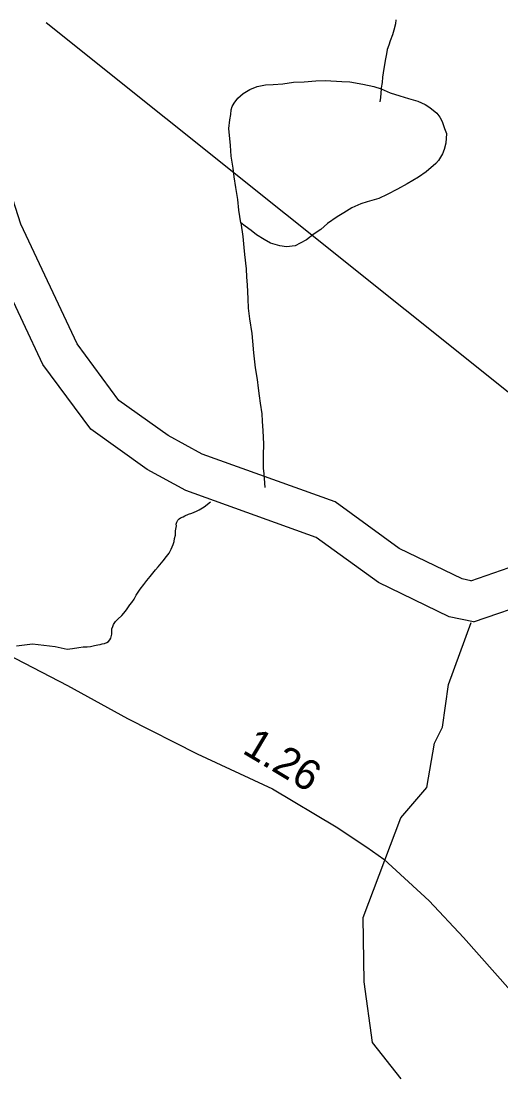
# Model space of a CAD drawing. Extents: x 2126262 to 2293712, y 749403 to 919119.
# Drawn here: x 2236196 to 2238174, y 793724 to 798085 of the extents above; entities that cross this region are included whole.
import ezdxf

# ---------------------------------------------------------------- set-up
doc = ezdxf.new("R2010")
doc.units = 0
for name, color, linetype in [('Exist Hydrographic Misc Water Feature', 7, 'Continuous'), ('Exist Hydrographic River Shore', 7, 'Continuous'), ('Exist Road Primary NC Attributed', 7, 'Continuous'), ('Exist Road Primary NC Service Mileage Hundredths English Label', 7, 'Continuous'), ('Exist Road Secondary Structure Standard Bridge Number Label', 7, 'Continuous')]:
    doc.layers.add(name, color=color, linetype=linetype)

msp = doc.modelspace()

# ---------------------------------------------------------------- linework, layer by layer
at = {"layer": 'Exist Hydrographic Misc Water Feature'}
for points in [[(2237740.2, 798090.3), (2237738.5, 798074.3), (2237732.6, 798048.4), (2237726.8, 798028.3), (2237717, 798004.2), (2237711.2, 797986.2), (2237705.3, 797968.2), (2237701.4, 797950.1), (2237697.5, 797930.1), (2237693.8, 797906), (2237688.1, 797872), (2237686.2, 797854), (2237684.6, 797832), (2237680.5, 797810), (2237680.5, 797806)], [(2237052.2, 797643), (2237055.9, 797679), (2237059.8, 797700.9), (2237061.4, 797718.9), (2237065.5, 797733), (2237073.3, 797747.1), (2237089.3, 797767.2), (2237111.1, 797787.3), (2237138.7, 797803.6), (2237168.7, 797815.8), (2237202.7, 797822.1), (2237234.7, 797824.3), (2237274.5, 797826.6), (2237318.6, 797833.1), (2237362.4, 797835.4), (2237410.4, 797839.8), (2237450.4, 797840.1), (2237518.5, 797836.6), (2237550.5, 797834.9), (2237604.4, 797825.4), (2237650.5, 797815.7), (2237680.5, 797806)], [(2237680.5, 797806), (2237716.8, 797790.3), (2237756.8, 797776.7), (2237793.1, 797766.9), (2237831, 797755.2), (2237860.9, 797741.4), (2237881.2, 797729.7), (2237909.3, 797705.9), (2237921.4, 797690), (2237931.5, 797672.1), (2237941.7, 797642.2), (2237949.9, 797622.3), (2237946.2, 797582.3), (2237940.5, 797556.2), (2237932.7, 797538.1), (2237916.9, 797510), (2237905, 797497.9), (2237865.2, 797463.6), (2237833.5, 797441.4), (2237787.7, 797415.1), (2237747.9, 797392.7), (2237704.3, 797370.3), (2237670.2, 797354.1), (2237622.5, 797339.7), (2237596.4, 797331.5), (2237558.7, 797315.2), (2237526.7, 797294.9), (2237499, 797278.7), (2237459.2, 797250.4), (2237431.5, 797226.2), (2237403.5, 797207.9), (2237371.7, 797183.7), (2237346, 797169.5), (2237325.9, 797159.4), (2237290.1, 797155.1), (2237262, 797158.8), (2237224, 797170.5), (2237197.8, 797184.3), (2237165.8, 797204), (2237143.5, 797221.8), (2237119.5, 797239.6), (2237101.2, 797253.5)], [(2237680.5, 797806), (2237678.8, 797788), (2237677, 797769.9), (2237674.9, 797752)], [(2237101.2, 797253.5), (2237093, 797305.4), (2237088.5, 797349.3), (2237080.3, 797399.3), (2237073.7, 797443.2), (2237069.4, 797479.1), (2237061, 797529.1), (2237058.8, 797573), (2237052.2, 797643)], [(2237101.2, 797253.5), (2237109.8, 797197.6), (2237114.3, 797151.7), (2237116.6, 797123.6), (2237122.9, 797063.7), (2237125.2, 797029.8), (2237127.5, 796997.8), (2237129.9, 796939.8), (2237132.2, 796901.9), (2237136.5, 796858), (2237146.9, 796798), (2237149.2, 796766.1), (2237153.7, 796718.1), (2237160.3, 796656.2), (2237168.5, 796608.3), (2237172.8, 796572.3), (2237177.1, 796540.4), (2237181.2, 796510.5), (2237187.7, 796466.5), (2237190, 796436.5), (2237192.3, 796396.6), (2237194.7, 796342.6), (2237193.1, 796294.6), (2237193.5, 796242.6), (2237195.7, 796218.7), (2237200.2, 796162.7)], [(2236176, 795509.4), (2236242, 795518.2), (2236336.3, 795506.8), (2236386, 795496.4), (2236407.9, 795498.6), (2236434, 795502.7), (2236451.8, 795504.9), (2236467.8, 795505), (2236481.7, 795507.1), (2236497.7, 795511.2), (2236511.7, 795513.4), (2236521.7, 795515.4), (2236529.7, 795517.5), (2236539.8, 795519.6), (2236549.6, 795523.7), (2236555.8, 795527.8), (2236561.5, 795533.8), (2236565.4, 795541.8), (2236569.5, 795557.8), (2236569.3, 795569.8), (2236569.3, 795579.8), (2236573, 795589.9), (2236576.9, 795597.9), (2236584.9, 795609.9), (2236594.7, 795620), (2236610.7, 795634.1), (2236618.7, 795644.2), (2236630.4, 795658.3), (2236644.1, 795678.4), (2236652.1, 795688.5), (2236662.2, 795702.5), (2236670, 795718.6), (2236685.8, 795742.7), (2236701.8, 795762.8), (2236713.5, 795778.9), (2236727.4, 795795), (2236749.1, 795823.2), (2236761, 795835.3), (2236780.7, 795859.4), (2236794.7, 795877.6), (2236806.5, 795891.6), (2236814.5, 795907.7), (2236818.2, 795917.7), (2236822.1, 795927.8), (2236826.2, 795939.8), (2236827.9, 795951.7), (2236832, 795965.8), (2236831.8, 795983.8), (2236835.7, 796003.8), (2236835.5, 796011.8), (2236837.5, 796019.8), (2236841.4, 796027.9), (2236847.6, 796033.9), (2236853.3, 796037.9), (2236863.1, 796042), (2236871.1, 796046.1), (2236885.3, 796052.2), (2236899.2, 796056.3), (2236909.3, 796060.4), (2236918.9, 796064.5), (2236929, 796070.6), (2236937, 796074.6), (2236950.9, 796082.8), (2236962.8, 796092.8), (2236970.8, 796098.9), (2236976.7, 796102.9)], [(2237762.5, 793724.2), (2237644.4, 793874.2), (2237609.5, 794124.2), (2237606.4, 794389.9), (2237761.5, 794800.1), (2237868.5, 794925.8), (2237900.5, 795108.9), (2237933.5, 795173.7), (2237957.5, 795350.4), (2238051.7, 795605.5)]]:
    msp.add_lwpolyline(points, dxfattribs=at)
at = {"layer": 'Exist Hydrographic River Shore'}
for points in [[(2238060.2, 795608.4), (2237960.5, 795629.2), (2237669.1, 795770.3), (2237412.7, 795956.7), (2236874.8, 796149.8), (2236715, 796237), (2236482.4, 796402.8), (2236284.7, 796669.7), (2236041.1, 797188.5), (2235900.5, 797622.5), (2235892.3, 797785.2), (2235920.5, 797865.6)], [(2238049.8, 795778.1), (2238014.4, 795785.4), (2237753.8, 795911.5), (2237490.2, 796103.2), (2236942.2, 796299.9), (2236802.2, 796376.3), (2236598.8, 796521.3), (2236426.2, 796754.2), (2236194, 797248.8), (2236060.7, 797660.1), (2235996.2, 797804.5), (2235920.5, 797865.6)], [(2238049.8, 795778.1), (2238239.4, 795843.5)], [(2238060.2, 795608.4), (2238317.5, 795696.9)]]:
    msp.add_lwpolyline(points, dxfattribs=at)
at = {"layer": 'Exist Road Primary NC Attributed'}
msp.add_lwpolyline([(2234672.5, 796833), (2234883.2, 796559.8), (2235118.1, 796244.4), (2235234.3, 796116.7), (2235336.4, 796010.8), (2235493.5, 795880.5), (2235614.8, 795779.7), (2235747.6, 795689), (2235932.7, 795575.4), (2236172.7, 795457.9), (2236387.2, 795345.5), (2236633.7, 795210.2), (2236920.9, 795064.7), (2237232.4, 794919.9), (2237494.2, 794763.3), (2237620.6, 794679.1), (2237690.8, 794629.3), (2237878.5, 794458.2), (2238020.2, 794307.5), (2238407.1, 793869.6)], dxfattribs=at)
at = {"layer": 'Exist Road Secondary Structure Standard Bridge Number Label'}
msp.add_line((2236299.2, 798080.1), (2238996.9, 795921.9), dxfattribs=at)

# ---------------------------------------------------------------- texts
at = {"layer": 'Exist Road Primary NC Service Mileage Hundredths English Label'}
msp.add_text('1.26', height=125, rotation=329.111, dxfattribs=at).set_placement((2237102.9, 795070.2))

doc.saveas('drawing.dxf')
